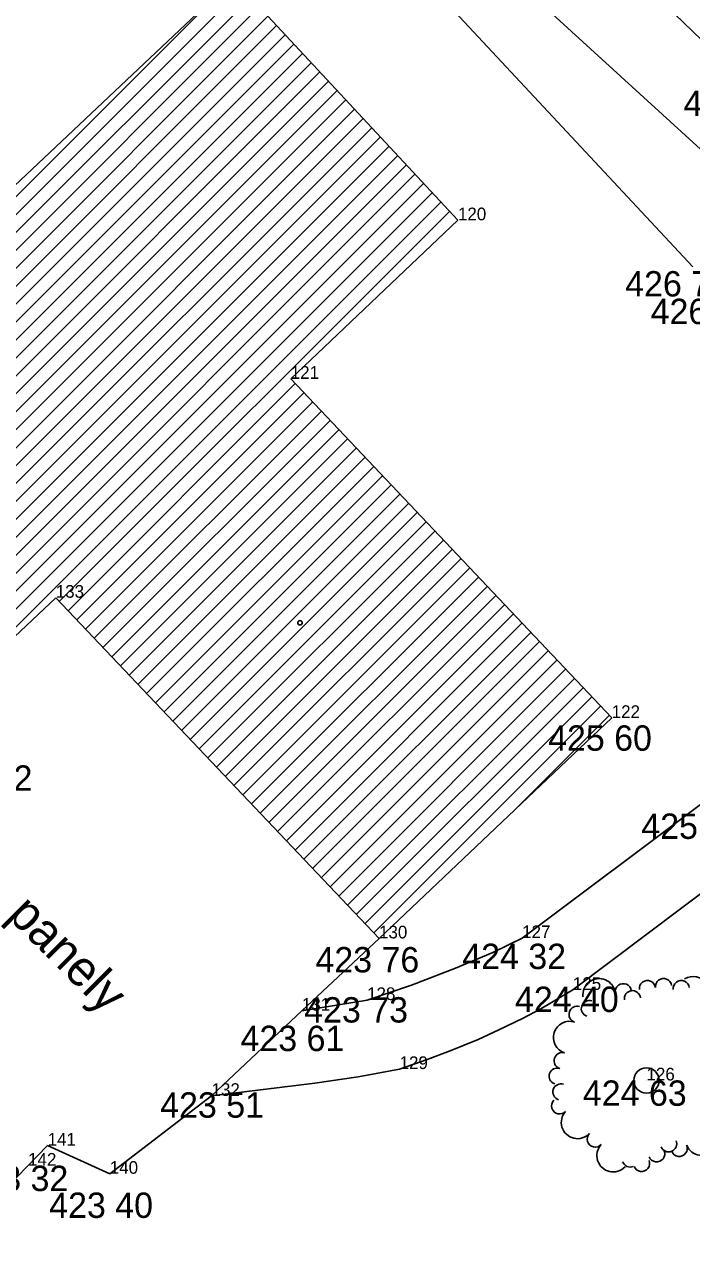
# Model space of a CAD drawing. Extents: x -559180 to -551373, y -1076947 to -1072071.
# Drawn here: x -554584.53 to -554558.25, y -1073398.03 to -1073349.58 of the extents above; entities that cross this region are included whole.
import ezdxf

# ---------------------------------------------------------------- set-up
doc = ezdxf.new("R2010")
doc.units = 0
for name, color, linetype in [('12_PLOTY', 7, 'Continuous'), ('14_BUDOVY', 7, 'Continuous'), ('17_KOMUNIKACE', 7, 'Continuous'), ('18_POLOHOPIS', 7, 'Continuous'), ('1_VODA_ZN', 7, 'Continuous'), ('32', 7, 'Continuous'), ('34_ZELEN', 7, 'Continuous'), ('3_BODY', 7, 'Continuous'), ('47_ZN_STAV_OBJ$', 7, 'Continuous'), ('52_POPIS_UCELOVY', 7, 'Continuous'), ('6_VYSKY', 7, 'Continuous')]:
    doc.layers.add(name, color=color, linetype=linetype)

# ---------------------------------------------------------------- blocks, each defined once
blk = doc.blocks.new('POINT_DISPLAY')
blk.add_line((0, 0), (0, 0))
blk = doc.blocks.new('STLV')
at = {"layer": '34_ZELEN'}
blk.add_circle((0, 0), 0.5, dxfattribs=at)
for centre, radius, start, end in [((-1.866, 3.377), 0.64, 7.279, 187.2791), ((0.038, 3.62), 0.32, 7.279, 187.2791), ((0.673, 3.701), 0.32, 7.279, 187.2791), ((1.372, 3.62), 0.32, 7.279, 187.2791), ((1.839, 3.46), 0.64, 302.4264, 122.4264), ((-0.914, 3.498), 0.32, 7.279, 187.2791), ((-0.552, 3.222), 0.32, 97.2791, 188.0812), ((-0.556, 3.222), 0.32, 6.4769, 97.2791), ((-2.733, 2.607), 0.32, 72.1317, 252.1317), ((-2.248, 2.834), 0.32, 72.1317, 252.1317), ((2.354, 2.649), 0.32, 302.4264, 122.4264), ((2.869, 1.839), 0.64, 302.4264, 122.4264), ((2.893, 2.511), 0.32, 32.4264, 123.2285), ((-3.027, 1.693), 0.64, 72.1317, 252.1317), ((-3.322, 0.779), 0.32, 72.1317, 252.1317), ((3.383, 1.029), 0.32, 302.4264, 122.4264), ((-3.518, 0.17), 0.32, 72.1317, 252.1317), ((3.287, 0.583), 0.32, 32.4264, 123.2285), ((3.285, 0.587), 0.32, 301.6242, 32.4264), ((3.746, 0.168), 0.32, 252.1317, 72.1317), ((-3.366, -0.453), 0.32, 72.1317, 252.1317), ((3.452, -0.746), 0.64, 252.1317, 72.1317), ((-3.419, -1.001), 0.32, 136.9844, 316.9844), ((-2.717, -1.656), 0.64, 136.9844, 316.9844), ((3.157, -1.66), 0.32, 252.1317, 72.1317), ((-2.015, -2.311), 0.32, 136.9844, 316.9844), ((0.873, -2.499), 0.32, 291.8371, 22.6393), ((2.185, -2.318), 0.64, 201.8371, 21.8371), ((-1.313, -2.966), 0.64, 136.9844, 316.9844), ((0.402, -2.891), 0.32, 201.8371, 21.8371), ((0.877, -2.497), 0.32, 201.035, 291.8371), ((1.293, -2.675), 0.32, 201.8371, 21.8371), ((-0.639, -3.093), 0.32, 201.035, 291.8371), ((-0.192, -3.27), 0.32, 201.8371, 21.8371)]:
    blk.add_arc(centre, radius, start, end, dxfattribs=at)
blk.add_blockref('POINT_DISPLAY', (0, 0), dxfattribs=at)
blk = doc.blocks.new('BZ')
at = {"layer": '47_ZN_STAV_OBJ$'}
blk.add_circle((0, 0), 0.0875, dxfattribs=at)

msp = doc.modelspace()

# ---------------------------------------------------------------- linework, layer by layer
at = {"layer": '12_PLOTY'}
msp.add_line((-554571.01, -1073345.39), (-554558.19, -1073359.14), dxfattribs=at)
at = {"layer": '14_BUDOVY'}
for p, q in [((-554607.88, -1073377.6), (-554576.3, -1073347.79)), ((-554576.3, -1073347.79), (-554567.45, -1073357.3)), ((-554567.45, -1073357.3), (-554574.04, -1073363.55)), ((-554574.04, -1073363.55), (-554561.39, -1073376.92)), ((-554583.3, -1073372.18), (-554599, -1073386.97)), ((-554570.56, -1073385.61), (-554583.3, -1073372.18)), ((-554561.39, -1073376.92), (-554570.56, -1073385.61))]:
    msp.add_line(p, q, dxfattribs=at)
at = {"layer": '17_KOMUNIKACE'}
for p, q in [((-554577.61, -1073330.98), (-554556.05, -1073351.94)), ((-554569.62, -1073343.78), (-554554.58, -1073357.52)), ((-554557.79, -1073380.25), (-554564.92, -1073385.6)), ((-554555.91, -1073382.36), (-554562.92, -1073387.64)), ((-554571.03, -1073388.04), (-554573.6, -1073388.46))]:
    msp.add_line(p, q, dxfattribs=at)
for points in [[(-554564.92, -1073385.6), (-554566.077, -1073386.172), (-554567.542, -1073386.785), (-554569.274, -1073387.452), (-554571.03, -1073388.04)], [(-554562.92, -1073387.64), (-554564.186, -1073388.385), (-554564.88, -1073388.749), (-554565.838, -1073389.211), (-554566.652, -1073389.589), (-554567.755, -1073390.037), (-554568.663, -1073390.389), (-554569.75, -1073390.76)], [(-554569.75, -1073390.76), (-554571.384, -1073391.07), (-554573.083, -1073391.317), (-554577.16, -1073391.82)]]:
    msp.add_lwpolyline(points, dxfattribs=at)
at = {"layer": '18_POLOHOPIS'}
for p, q in [((-554570.56, -1073385.61), (-554573.6, -1073388.46)), ((-554573.6, -1073388.46), (-554577.16, -1073391.82)), ((-554577.16, -1073391.82), (-554581.17, -1073394.89)), ((-554583.62, -1073393.78), (-554587.761, -1073398.029)), ((-554581.17, -1073394.89), (-554583.62, -1073393.78))]:
    msp.add_line(p, q, dxfattribs=at)
at = {"layer": '32'}
for p, q in [((-554607.019, -1073378.509), (-554576.3, -1073347.79)), ((-554606.675, -1073378.872), (-554575.959, -1073348.156)), ((-554606.331, -1073379.235), (-554575.618, -1073348.523)), ((-554605.987, -1073379.598), (-554575.277, -1073348.889)), ((-554605.643, -1073379.961), (-554574.937, -1073349.255)), ((-554605.298, -1073380.324), (-554574.596, -1073349.621)), ((-554604.954, -1073380.687), (-554574.255, -1073349.988)), ((-554604.61, -1073381.05), (-554573.914, -1073350.354)), ((-554604.266, -1073381.413), (-554573.573, -1073350.72)), ((-554603.922, -1073381.776), (-554573.232, -1073351.086)), ((-554603.578, -1073382.139), (-554572.892, -1073351.453)), ((-554603.234, -1073382.502), (-554572.551, -1073351.819)), ((-554602.89, -1073382.865), (-554572.21, -1073352.185)), ((-554602.546, -1073383.228), (-554571.869, -1073352.551)), ((-554602.202, -1073383.591), (-554571.528, -1073352.918)), ((-554601.858, -1073383.954), (-554571.187, -1073353.284)), ((-554601.514, -1073384.317), (-554570.846, -1073353.65)), ((-554601.17, -1073384.681), (-554570.506, -1073354.016)), ((-554600.826, -1073385.044), (-554570.165, -1073354.383)), ((-554600.482, -1073385.407), (-554569.824, -1073354.749)), ((-554600.138, -1073385.77), (-554569.483, -1073355.115)), ((-554599.793, -1073386.133), (-554569.142, -1073355.482)), ((-554599.449, -1073386.496), (-554568.801, -1073355.848)), ((-554599.105, -1073386.859), (-554568.461, -1073356.214)), ((-554590.536, -1073378.997), (-554568.12, -1073356.58)), ((-554583.16, -1073372.328), (-554567.779, -1073356.947)), ((-554582.816, -1073372.691), (-554573.863, -1073363.737)), ((-554582.471, -1073373.053), (-554573.519, -1073364.101)), ((-554582.127, -1073373.416), (-554573.175, -1073364.464)), ((-554581.783, -1073373.779), (-554572.831, -1073364.827)), ((-554581.439, -1073374.142), (-554572.488, -1073365.191)), ((-554581.095, -1073374.505), (-554572.144, -1073365.554)), ((-554580.75, -1073374.868), (-554571.8, -1073365.917)), ((-554580.406, -1073375.231), (-554571.456, -1073366.281)), ((-554580.062, -1073375.594), (-554571.112, -1073366.644)), ((-554579.718, -1073375.956), (-554570.769, -1073367.007)), ((-554579.373, -1073376.319), (-554570.425, -1073367.371)), ((-554579.029, -1073376.682), (-554570.081, -1073367.734)), ((-554578.685, -1073377.045), (-554569.737, -1073368.097)), ((-554578.341, -1073377.408), (-554569.394, -1073368.461)), ((-554577.996, -1073377.771), (-554569.05, -1073368.824)), ((-554577.652, -1073378.134), (-554568.706, -1073369.187)), ((-554577.308, -1073378.497), (-554568.362, -1073369.551)), ((-554576.964, -1073378.859), (-554568.019, -1073369.914)), ((-554576.62, -1073379.222), (-554567.675, -1073370.277)), ((-554576.275, -1073379.585), (-554567.331, -1073370.641)), ((-554575.931, -1073379.948), (-554566.987, -1073371.004)), ((-554575.587, -1073380.311), (-554566.643, -1073371.368)), ((-554575.243, -1073380.674), (-554566.3, -1073371.731)), ((-554574.898, -1073381.037), (-554565.956, -1073372.094)), ((-554574.554, -1073381.4), (-554565.612, -1073372.458)), ((-554574.21, -1073381.762), (-554565.268, -1073372.821)), ((-554573.866, -1073382.125), (-554564.925, -1073373.184)), ((-554573.521, -1073382.488), (-554564.581, -1073373.548)), ((-554573.177, -1073382.851), (-554564.237, -1073373.911)), ((-554572.833, -1073383.214), (-554563.893, -1073374.274)), ((-554572.489, -1073383.577), (-554563.55, -1073374.638)), ((-554572.145, -1073383.94), (-554563.206, -1073375.001)), ((-554571.8, -1073384.303), (-554562.862, -1073375.364)), ((-554571.456, -1073384.665), (-554562.518, -1073375.728)), ((-554571.112, -1073385.028), (-554562.174, -1073376.091)), ((-554570.768, -1073385.391), (-554561.831, -1073376.454)), ((-554565.199, -1073380.53), (-554561.487, -1073376.818))]:
    msp.add_line(p, q, dxfattribs=at)

# ---------------------------------------------------------------- block references
at = {"layer": '1_VODA_ZN'}
for p in [(-554567.45, -1073357.3), (-554574.04, -1073363.55), (-554583.3, -1073372.18), (-554561.4, -1073376.92), (-554561.4, -1073376.92), (-554561.39, -1073376.92), (-554570.56, -1073385.61), (-554564.92, -1073385.6), (-554562.92, -1073387.64), (-554571.03, -1073388.04), (-554573.6, -1073388.46), (-554569.75, -1073390.76), (-554560.02, -1073391.21), (-554577.16, -1073391.82), (-554583.62, -1073393.78), (-554584.39, -1073394.57), (-554581.17, -1073394.89)]:
    msp.add_blockref('POINT_DISPLAY', p, dxfattribs=at)
at = {"layer": '34_ZELEN'}
msp.add_blockref('STLV', (-554560.02, -1073391.21), dxfattribs=at)
at = {"layer": '47_ZN_STAV_OBJ$'}
msp.add_blockref('BZ', (-554573.673, -1073373.167), dxfattribs=at)

# ---------------------------------------------------------------- texts
at = {"layer": '3_BODY'}
for s, p in [('120', (-554567.45, -1073357.3)), ('121', (-554574.04, -1073363.55)), ('133', (-554583.3, -1073372.18)), ('122', (-554561.39, -1073376.92)), ('130', (-554570.56, -1073385.61)), ('127', (-554564.92, -1073385.6)), ('125', (-554562.92, -1073387.64)), ('128', (-554571.03, -1073388.04)), ('131', (-554573.6, -1073388.46)), ('129', (-554569.75, -1073390.76)), ('126', (-554560.02, -1073391.21)), ('132', (-554577.16, -1073391.82)), ('141', (-554583.62, -1073393.78)), ('142', (-554584.39, -1073394.57)), ('140', (-554581.17, -1073394.89))]:
    msp.add_text(s, height=0.5, dxfattribs=at).set_placement(p)
at = {"layer": '52_POPIS_UCELOVY'}
msp.add_text('panely', height=1.4, rotation=315, dxfattribs=at).set_placement((-554585.252, -1073384.741))
at = {"layer": '6_VYSKY'}
for s, p in [('427 58', (-554558.555, -1073353.185)), ('426 77', (-554560.858, -1073360.304)), ('426 61', (-554559.855, -1073361.393)), ('425 60', (-554563.895, -1073378.211)), ('423 62', (-554588.309, -1073379.79)), ('425 31', (-554560.223, -1073381.687)), ('423 76', (-554573.065, -1073386.951)), ('424 32', (-554567.279, -1073386.819)), ('424 40', (-554565.202, -1073388.512)), ('423 73', (-554573.507, -1073388.927)), ('423 61', (-554576.017, -1073390.052)), ('424 63', (-554562.525, -1073392.21)), ('423 51', (-554579.183, -1073392.678)), ('423 32', (-554586.895, -1073395.57)), ('423 40', (-554583.557, -1073396.629))]:
    msp.add_text(s, height=1, dxfattribs=at).set_placement(p)

doc.saveas('drawing.dxf')
